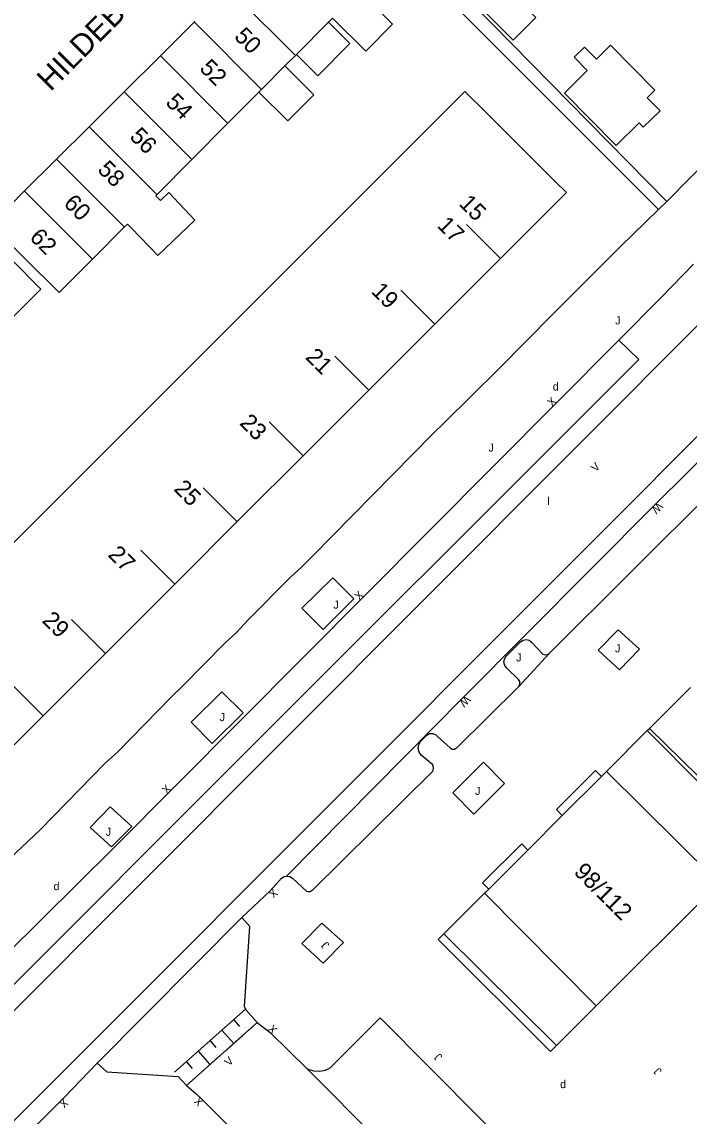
# Model space of a CAD drawing. Extents: x 134999 to 136502, y 457398 to 459002.
# Drawn here: x 136352.1 to 136393.8, y 457977.1 to 458045.5 of the extents above; entities that cross this region are included whole.
import ezdxf

# ---------------------------------------------------------------- set-up
doc = ezdxf.new("R2010")
doc.units = 0
for name, color, linetype in [('RI_DGTB_15', 7, 'Continuous'), ('RI_DGTB_23', 7, 'Continuous'), ('RI_DGTB_29', 7, 'Continuous'), ('RI_DGTB_30', 7, 'Continuous'), ('RI_DGTB_31', 7, 'Continuous'), ('RI_DGTB_35', 7, 'Continuous'), ('RI_DGTB_36', 7, 'Continuous'), ('RI_DGTB_37', 7, 'Continuous'), ('RI_DGTB_4', 7, 'Continuous'), ('RI_DGTB_43', 7, 'Continuous'), ('RI_DGTB_5', 7, 'Continuous'), ('RI_DGTB_53', 7, 'Continuous'), ('RI_DGTB_54', 7, 'Continuous'), ('RI_DGTB_6', 7, 'Continuous'), ('RI_DGTB_7', 7, 'Continuous')]:
    doc.layers.add(name, color=color, linetype=linetype)

msp = doc.modelspace()

# ---------------------------------------------------------------- linework, layer by layer
at = {"layer": 'RI_DGTB_15'}
for p, q in [((136365.016, 458047.562), (136369.205, 458043.373)), ((136365.016, 458047.562), (136369.205, 458043.373)), ((136365.016, 458047.562), (136369.205, 458043.373)), ((136362.893, 458045.451), (136367.093, 458041.251)), ((136362.893, 458045.451), (136367.093, 458041.251)), ((136362.893, 458045.451), (136367.093, 458041.251)), ((136360.77, 458043.34), (136364.981, 458039.129)), ((136360.77, 458043.34), (136364.981, 458039.129)), ((136360.77, 458043.34), (136364.981, 458039.129)), ((136358.511, 458041.096), (136362.733, 458036.874)), ((136358.511, 458041.096), (136362.733, 458036.874)), ((136358.511, 458041.096), (136362.733, 458036.874)), ((136356.32, 458038.918), (136360.553, 458034.685)), ((136356.32, 458038.918), (136360.553, 458034.685)), ((136356.32, 458038.918), (136360.553, 458034.685)), ((136354.285, 458036.895), (136358.53, 458032.65)), ((136354.285, 458036.895), (136358.53, 458032.65)), ((136354.285, 458036.895), (136358.53, 458032.65)), ((136352.276, 458034.898), (136356.532, 458030.642)), ((136352.276, 458034.898), (136356.532, 458030.642)), ((136352.276, 458034.898), (136356.532, 458030.642)), ((136382.018, 458030.69), (136379.897, 458032.812)), ((136382.018, 458030.69), (136379.897, 458032.812)), ((136382.018, 458030.69), (136379.897, 458032.812)), ((136377.905, 458026.577), (136375.784, 458028.699)), ((136377.905, 458026.577), (136375.784, 458028.699)), ((136377.905, 458026.577), (136375.784, 458028.699)), ((136373.792, 458022.464), (136371.671, 458024.586)), ((136373.792, 458022.464), (136371.671, 458024.586)), ((136373.792, 458022.464), (136371.671, 458024.586)), ((136369.679, 458018.351), (136367.558, 458020.473)), ((136369.679, 458018.351), (136367.558, 458020.473)), ((136369.679, 458018.351), (136367.558, 458020.473)), ((136365.567, 458014.238), (136363.446, 458016.36)), ((136365.567, 458014.238), (136363.446, 458016.36)), ((136365.567, 458014.238), (136363.446, 458016.36)), ((136361.666, 458010.337), (136359.545, 458012.459)), ((136361.666, 458010.337), (136359.545, 458012.459)), ((136361.666, 458010.337), (136359.545, 458012.459)), ((136357.341, 458006.012), (136355.22, 458008.134)), ((136357.341, 458006.012), (136355.22, 458008.134)), ((136357.341, 458006.012), (136355.22, 458008.134)), ((136353.446, 458002.117), (136351.325, 458004.239)), ((136353.446, 458002.117), (136351.325, 458004.239)), ((136353.446, 458002.117), (136351.325, 458004.239))]:
    msp.add_line(p, q, dxfattribs=at)
at = {"layer": 'RI_DGTB_23'}
msp.add_line((136391.88, 458033.739), (136392.403, 458034.247), dxfattribs=at)
at = {"layer": 'RI_DGTB_31'}
for p, q in [((136366.091, 457983.771), (136361.656, 457979.834)), ((136365.352, 457983.114), (136365.718, 457982.702)), ((136366.824, 457982.945), (136366.27, 457982.451)), ((136364.61, 457982.458), (136365.347, 457981.632)), ((136365.9, 457982.122), (136364.789, 457981.138)), ((136363.872, 457981.801), (136364.24, 457981.387)), ((136363.133, 457981.146), (136363.868, 457980.32)), ((136364.424, 457980.812), (136363.313, 457979.827)), ((136362.394, 457980.491), (136362.761, 457980.077)), ((136362.943, 457979.498), (136362.39, 457979.007))]:
    msp.add_line(p, q, dxfattribs=at)
for points in [[(136371.539, 458010.741), (136369.615, 458008.831), (136370.93, 458007.506), (136372.855, 458009.416), (136371.539, 458010.741)], [(136388.109, 458006.204), (136389.369, 458007.484), (136390.709, 458006.264), (136389.449, 458004.984), (136388.109, 458006.204)], [(136364.618, 458003.618), (136362.694, 458001.708), (136364.009, 458000.383), (136365.934, 458002.293), (136364.618, 458003.618)], [(136380.955, 457999.209), (136379.031, 457997.299), (136380.346, 457995.974), (136382.271, 457997.884), (136380.955, 457999.209)], [(136356.377, 457995.135), (136357.637, 457996.415), (136358.977, 457995.195), (136357.717, 457993.915), (136356.377, 457995.135)], [(136369.604, 457987.878), (136370.864, 457989.158), (136372.204, 457987.938), (136370.944, 457986.658), (136369.604, 457987.878)]]:
    msp.add_lwpolyline(points, dxfattribs=at)
at = {"layer": 'RI_DGTB_4'}
for p, q in [((136360.712, 458043.284), (136362.928, 458045.486)), ((136358.511, 458041.096), (136360.712, 458043.284)), ((136368.551, 458042.716), (136367.134, 458041.294)), ((136356.32, 458038.918), (136358.511, 458041.096)), ((136367.134, 458041.294), (136366.925, 458041.084)), ((136354.285, 458036.895), (136356.32, 458038.918)), ((136364.93, 458039.079), (136362.74, 458036.88)), ((136352.223, 458034.846), (136354.285, 458036.895)), ((136362.74, 458036.88), (136360.561, 458034.691)), ((136375.689, 458037.021), (136371.577, 458032.907)), ((136350.421, 458033.054), (136352.223, 458034.846)), ((136360.561, 458034.691), (136360.481, 458034.61)), ((136358.537, 458032.657), (136356.485, 458030.597)), ((136358.537, 458032.657), (136358.717, 458032.838)), ((136371.577, 458032.907), (136367.465, 458028.793)), ((136377.892, 458026.564), (136382.018, 458030.69)), ((136367.465, 458028.793), (136363.353, 458024.679)), ((136373.865, 458022.537), (136377.892, 458026.564)), ((136363.353, 458024.679), (136359.46, 458020.785)), ((136369.679, 458018.351), (136373.865, 458022.537)), ((136359.46, 458020.785), (136355.304, 458016.627)), ((136365.885, 458014.556), (136369.679, 458018.351)), ((136355.304, 458016.627), (136351.069, 458012.39)), ((136361.666, 458010.337), (136365.885, 458014.556)), ((136357.403, 458006.074), (136361.666, 458010.337)), ((136353.446, 458002.117), (136357.403, 458006.074)), ((136349.452, 457998.122), (136353.446, 458002.117)), ((136388.634, 457998.636), (136391.182, 458001.184)), ((136395.672, 457991.651), (136388.634, 457998.636)), ((136395.672, 457991.651), (136387.992, 457983.977)), ((136378.478, 457988.48), (136381.025, 457991.027)), ((136381.025, 457991.027), (136387.992, 457983.977)), ((136385.518, 457981.505), (136387.992, 457983.977))]:
    msp.add_line(p, q, dxfattribs=at)
for points in [[(136371.522, 458045.701), (136371.275, 458045.453)], [(136371.275, 458045.453), (136369.269, 458043.437)], [(136369.205, 458043.373), (136368.551, 458042.716)], [(136369.269, 458043.437), (136369.205, 458043.373)], [(136366.925, 458041.084), (136364.93, 458039.079)], [(136375.689, 458037.021), (136379.782, 458041.115), (136381.193, 458039.737)], [(136385.437, 458035.495), (136386.13, 458034.802), (136382.018, 458030.69)], [(136350.152, 458032.787), (136354.448, 458028.55), (136356.485, 458030.597)], [(136391.325, 458001.327), (136393.879, 458003.879)], [(136391.182, 458001.184), (136391.325, 458001.327)], [(136388.634, 457998.636), (136388.316, 457998.318)], [(136388.316, 457998.318), (136385.877, 457995.879)], [(136385.877, 457995.879), (136383.721, 457993.723)], [(136383.721, 457993.723), (136381.281, 457991.283)], [(136381.281, 457991.283), (136381.025, 457991.027)], [(136385.518, 457981.505), (136385.145, 457981.132), (136378.12, 457988.122), (136378.478, 457988.48)]]:
    msp.add_lwpolyline(points, dxfattribs=at)
at = {"layer": 'RI_DGTB_5'}
msp.add_line((136385.437, 458035.495), (136381.193, 458039.737), dxfattribs=at)
at = {"layer": 'RI_DGTB_53'}
for p, q in [((136313.841, 457945.834), (136408.511, 458040.717)), ((136392.048, 458028.245), (136394.07, 458030.329)), ((136385.051, 458006.006), (136399.074, 458019.97)), ((136382.389, 458005.86), (136383.275, 458006.741)), ((136383.954, 458006.712), (136384.654, 458005.969)), ((136385.051, 458006.006), (136383.171, 458003.946)), ((136383.133, 458004.388), (136382.404, 458005.082)), ((136379.279, 458000.114), (136383.171, 458003.946)), ((136368.653, 457992.093), (136379.672, 458003.232)), ((136377.015, 458000.51), (136377.424, 458000.903)), ((136378.059, 458000.847), (136378.871, 458000.102)), ((136377.766, 457999.073), (136377.058, 457999.648)), ((136370.255, 457991.187), (136377.78, 457998.644)), ((136369.02, 457991.973), (136369.924, 457991.123)), ((136356.817, 457980.405), (136365.849, 457989.505)), ((136366.138, 457983.717), (136366.824, 457982.945)), ((136362.39, 457979.007), (136366.824, 457982.945)), ((136366.824, 457982.945), (136367.62, 457982.32)), ((136356.817, 457980.405), (136354.781, 457978.288)), ((136362.39, 457979.007), (136362.99, 457978.517))]:
    msp.add_line(p, q, dxfattribs=at)
for points in [[(136313.153, 457938.393), (136316.155, 457941.282), (136412.284, 458037.578)], [(136407.528, 458031.038), (136405.929, 458029.423), (136391.686, 458015.306), (136379.672, 458003.232)], [(136312.622, 457946.258), (136363.287, 457997.032), (136390.665, 458024.368), (136389.403, 458025.585)], [(136383.275, 458006.741), (136383.434, 458006.845), (136383.622, 458006.876), (136383.806, 458006.828), (136383.954, 458006.712)], [(136384.654, 458005.969), (136384.799, 458005.915), (136384.953, 458005.939), (136385.051, 458006.006)], [(136382.404, 458005.082), (136382.283, 458005.25), (136382.233, 458005.452), (136382.263, 458005.658), (136382.367, 458005.837), (136382.389, 458005.86)], [(136383.171, 458003.946), (136383.233, 458004.096), (136383.217, 458004.258), (136383.133, 458004.388)], [(136377.058, 457999.648), (136376.934, 457999.845), (136376.883, 458000.072), (136376.911, 458000.303), (136377.015, 458000.51)], [(136377.424, 458000.903), (136377.587, 458000.995), (136377.774, 458001.012), (136377.951, 458000.95), (136378.059, 458000.847)], [(136378.871, 458000.102), (136378.996, 458000.026), (136379.143, 458000.026), (136379.268, 458000.102), (136379.279, 458000.114)], [(136377.78, 457998.644), (136377.832, 457998.817), (136377.806, 457998.995), (136377.766, 457999.073)], [(136365.849, 457989.505), (136367.632, 457991.175), (136368.333, 457991.96)], [(136368.333, 457991.96), (136368.509, 457992.064), (136368.653, 457992.093)], [(136368.653, 457992.093), (136368.855, 457992.065), (136369.02, 457991.973)], [(136370.255, 457991.187), (136370.128, 457991.108), (136369.978, 457991.104), (136369.924, 457991.123)], [(136366.138, 457983.717), (136366.024, 457983.945), (136366.36, 457988.944), (136365.849, 457989.505)], [(136356.817, 457980.405), (136357.428, 457979.861), (136361.876, 457979.574), (136362.39, 457979.007)]]:
    msp.add_lwpolyline(points, dxfattribs=at)
at = {"layer": 'RI_DGTB_54'}
for p, q in [((136382.708, 458044.119), (136392.403, 458034.247)), ((136392.403, 458034.247), (136399.245, 458041.186)), ((136389.509, 458031.437), (136391.88, 458033.739)), ((136386.059, 458027.969), (136389.509, 458031.437)), ((136385.303, 458027.234), (136386.059, 458027.969)), ((136381.884, 458023.763), (136385.303, 458027.234)), ((136378.523, 458020.434), (136381.884, 458023.763)), ((136377.779, 458019.731), (136378.523, 458020.434)), ((136370.301, 458012.101), (136377.779, 458019.731)), ((136369.597, 458011.419), (136370.301, 458012.101)), ((136368.897, 458010.772), (136369.597, 458011.419)), ((136366.235, 458008.082), (136368.897, 458010.772)), ((136365.555, 458007.341), (136366.235, 458008.082)), ((136364.794, 458006.646), (136365.555, 458007.341)), ((136362.16, 458003.961), (136364.794, 458006.646)), ((136361.45, 458003.271), (136362.16, 458003.961)), ((136358.101, 457999.852), (136361.45, 458003.271)), ((136357.314, 457999.149), (136358.101, 457999.852)), ((136353.28, 457995.01), (136357.314, 457999.149)), ((136349.867, 457991.785), (136353.28, 457995.01)), ((136415.347, 457934.551), (136369.911, 457980.066))]:
    msp.add_line(p, q, dxfattribs=at)
for points in [[(136370.447, 458056.483), (136377.773, 458049.15), (136382.708, 458044.119)], [(136391.88, 458033.739), (136375.746, 458049.903), (136371.575, 458054.081)], [(136350.152, 458032.787), (136349.76, 458032.339), (136353.298, 458028.775), (136302.743, 457978.146)], [(136350.152, 458032.787), (136349.76, 458032.339), (136353.298, 458028.775), (136302.743, 457978.146)], [(136350.152, 458032.787), (136349.76, 458032.339), (136353.298, 458028.775), (136302.743, 457978.146)], [(136389.403, 458025.585), (136392.048, 458028.245)], [(136321.945, 457958.286), (136357.859, 457993.852), (136389.403, 458025.585)], [(136415.347, 457934.551), (136415.187, 457934.826), (136415.1, 457935.132), (136415.092, 457935.45), (136415.163, 457935.76), (136415.315, 457936.051), (136418.36, 457939.077), (136374.506, 457983.238), (136371.364, 457980.092), (136371.056, 457979.951), (136370.724, 457979.886), (136370.386, 457979.9), (136370.06, 457979.993), (136369.911, 457980.066)], [(136367.62, 457982.32), (136369.911, 457980.066)], [(136354.781, 457978.288), (136314.853, 457938.623)], [(136387.68, 457953.807), (136363.326, 457978.198), (136362.99, 457978.517)]]:
    msp.add_lwpolyline(points, dxfattribs=at)
at = {"layer": 'RI_DGTB_6'}
for p, q in [((136360.481, 458034.61), (136360.777, 458034.315)), ((136358.967, 458032.59), (136358.717, 458032.838))]:
    msp.add_line(p, q, dxfattribs=at)
for points in [[(136381.748, 458048.214), (136384.221, 458045.739), (136382.806, 458044.326), (136380.333, 458046.8)], [(136374.516, 458046.081), (136375.278, 458045.323), (136373.597, 458043.634), (136371.522, 458045.701)], [(136371.275, 458045.453), (136372.612, 458044.123), (136370.606, 458042.107), (136369.269, 458043.437)], [(136387.439, 458042.434), (136386.622, 458043.26), (136387.268, 458043.898), (136388.013, 458043.144), (136388.892, 458044.012), (136391.666, 458041.205), (136391.182, 458040.727), (136391.984, 458039.916), (136390.936, 458038.899), (136390.674, 458039.164)], [(136368.551, 458042.716), (136370.365, 458040.909), (136368.74, 458039.278), (136366.925, 458041.084)], [(136386.008, 458041.02), (136387.439, 458042.434)], [(136390.674, 458039.164), (136389.243, 458037.75), (136386.008, 458041.02)], [(136360.777, 458034.315), (136361.291, 458034.805), (136362.929, 458033.087), (136360.602, 458030.869), (136358.967, 458032.59)]]:
    msp.add_lwpolyline(points, dxfattribs=at)
at = {"layer": 'RI_DGTB_7'}
for p, q in [((136391.325, 458001.327), (136398.382, 457994.36)), ((136378.478, 457988.48), (136385.518, 457981.505))]:
    msp.add_line(p, q, dxfattribs=at)
for points in [[(136398.179, 457994.158), (136391.182, 458001.184)], [(136385.877, 457995.879), (136385.509, 457996.247), (136387.948, 457998.687), (136388.316, 457998.318)], [(136381.281, 457991.283), (136380.901, 457991.664), (136383.34, 457994.104), (136383.721, 457993.723)]]:
    msp.add_lwpolyline(points, dxfattribs=at)

# ---------------------------------------------------------------- texts
at = {"layer": 'RI_DGTB_29'}
for p in [(136385.283, 458022.434), (136354.095, 457991.216), (136385.741, 457978.845)]:
    msp.add_text('d', height=0.5, dxfattribs=at).set_placement(p)
at = {"layer": 'RI_DGTB_30'}
for s, height, rotation, p in [('X', 0.499, 45.09828, (136385.238, 458021.405)), ('V', 0.499, 45.09828, (136387.967, 458017.315)), ('W', 0.5, 224.74493, (136391.864, 458015.482)), ('X', 0.499, 45.09828, (136373.198, 458009.289)), ('W', 0.5, 225.14489, (136379.848, 458003.409)), ('X', 0.499, 45.09828, (136361.169, 457997.183)), ('X', 0.5, 223.12589, (136367.814, 457991.346)), ('X', 0.5, 314.8847, (136367.444, 457982.497)), ('V', 0.499, 44.96548, (136365.071, 457980.184)), ('X', 0.499, 224.8168, (136354.718, 457978.226)), ('X', 0.5, 134.88472, (136363.503, 457978.021))]:
    msp.add_text(s, height=height, rotation=rotation, dxfattribs=at).set_placement(p)
at = {"layer": 'RI_DGTB_31'}
for p in [(136389.185, 458026.568), (136381.267, 458018.619), (136371.578, 458008.805), (136382.994, 458005.504), (136389.172, 458006.07), (136364.469, 458001.776), (136380.429, 457997.169), (136357.358, 457994.613)]:
    msp.add_text('J', height=0.5, dxfattribs=at).set_placement(p)
for p in [(136371.357, 457987.818), (136378.419, 457980.83), (136392.129, 457979.94)]:
    msp.add_text('J', height=0.5, rotation=134.88472, dxfattribs=at).set_placement(p)
at = {"layer": 'RI_DGTB_35'}
for s, rotation, p in [('15', 315, (136379.369, 458034.051)), ('62', 314.9511, (136352.542, 458031.948)), ('98/112', 314.9918, (136386.545, 457992.298))]:
    msp.add_text(s, height=1.054, rotation=rotation, dxfattribs=at).set_placement(p)
at = {"layer": 'RI_DGTB_36'}
for s, rotation, p in [('50', 314.9511, (136365.323, 458044.495)), ('52', 314.9511, (136363.161, 458042.505)), ('54', 314.9511, (136361.039, 458040.38)), ('56', 314.9511, (136358.794, 458038.242)), ('58', 314.9511, (136356.789, 458036.175)), ('60', 314.9511, (136354.667, 458034.063)), ('17', 314.9918, (136378.001, 458032.687)), ('19', 314.9918, (136373.889, 458028.573)), ('21', 314.9918, (136369.777, 458024.46)), ('23', 314.9918, (136365.663, 458020.347)), ('25', 314.9918, (136361.552, 458016.234)), ('27', 314.9918, (136357.437, 458012.122)), ('29', 314.9918, (136353.326, 458008.008))]:
    msp.add_text(s, height=1.054, rotation=rotation, dxfattribs=at).set_placement(p)
at = {"layer": 'RI_DGTB_37'}
msp.add_text('HILDEBRANDDREEF', height=1.4, rotation=45.20522, dxfattribs=at).set_placement((136353.915, 458041.078))
msp.add_text('HILDEBRANDDREEF', height=1.4, rotation=45.20522, dxfattribs=at).set_placement((136353.915, 458041.078))
msp.add_text('HILDEBRANDDREEF', height=1.4, rotation=45.20522, dxfattribs=at).set_placement((136353.915, 458041.078))
at = {"layer": 'RI_DGTB_43'}
msp.add_text('l', height=0.5, dxfattribs=at).set_placement((136384.936, 458015.278))

doc.saveas('drawing.dxf')
